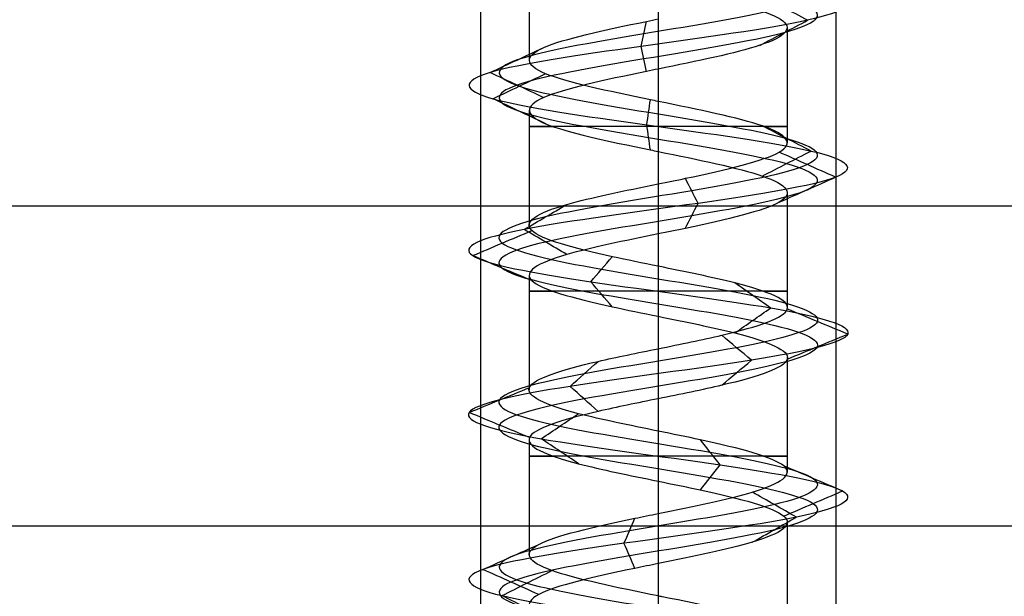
# Model space of a CAD drawing. Header units: millimetres. Extents: x -206 to 214, y -182 to 189.
# Tile 627 of 656: x 155.21 to 169.06, y 115.54 to 123.65. Entities that reach past the tile are written whole.
import ezdxf

# ---------------------------------------------------------------- set-up
doc = ezdxf.new("R2010")
doc.units = ezdxf.units.MM
doc.layers.add('Default', color=7, linetype='Continuous', true_color=0x000000)

msp = doc.modelspace()

# ---------------------------------------------------------------- linework, layer by layer
at = {"layer": 'Default', "color": 9, "true_color": 0xbebcba}
for p, q in [((162.373, 124.693, 719.503), (162.373, 123.077, 719.503)), ((166.005, 123.534, 719.503), (166.005, 121.918, 719.503)), ((164.189, 122.954, 717.684), (164.189, 121.339, 717.687)), ((162.373, 122.374, 719.503), (162.373, 120.76, 719.503)), ((166.005, 121.214, 719.503), (166.005, 119.6, 719.503)), ((164.189, 120.635, 717.687), (164.189, 119.021, 717.692)), ((162.373, 120.055, 719.503), (162.373, 118.442, 719.503)), ((166.005, 118.896, 719.503), (166.005, 117.282, 719.503)), ((164.189, 118.317, 717.692), (164.189, 116.703, 717.686)), ((162.373, 117.739, 719.503), (162.373, 116.124, 719.503)), ((166.005, 116.579, 719.503), (166.005, 114.964, 719.503)), ((164.189, 115.999, 717.686), (164.189, 114.384, 717.684))]:
    msp.add_line(p, q, dxfattribs=at)
at = {"layer": 'Default'}
for p, q in [((-195.811, 121.031, 723.503), (204.189, 121.031, 723.503)), ((-195.811, 121.031, 816.503), (204.189, 121.031, 816.503))]:
    msp.add_line(p, q, dxfattribs=at)
at = {"layer": 'Default', "color": 9, "true_color": 0xbebcba, "extrusion": (0, 1, 0)}
for centre, start, end in [((-164.189, 719.503, 122.146), 270, 35.3645), ((-164.189, 719.503, 122.146), 144.5389, 270), ((-164.189, 719.503, 119.828), 270, 35.2203), ((-164.189, 719.503, 119.828), 144.5782, 270), ((-164.189, 719.503, 117.51), 270, 35.432), ((-164.189, 719.503, 117.51), 144.6441, 270)]:
    msp.add_arc(centre, 1.816, start, end, dxfattribs=at)
at = {"layer": 'Default', "color": 9, "true_color": 0xbebcba}
for points, degree in [([(164.189, 130.436, 717.264), (163.444, 130.314, 717.264), (161.969, 130.069, 718.064), (161.774, 129.701, 720.591), (163.791, 129.333, 722.119), (166.169, 128.965, 721.259), (166.738, 128.597, 718.792), (164.976, 128.23, 716.977), (162.494, 127.862, 717.47), (161.561, 127.494, 719.822), (163.03, 127.126, 721.883), (165.558, 126.759, 721.768), (166.834, 126.391, 719.583), (165.692, 126.023, 717.325), (163.176, 125.655, 717.058), (161.585, 125.287, 719.026), (162.375, 124.92, 721.43), (164.822, 124.552, 722.073), (166.69, 124.184, 720.367), (166.272, 123.816, 717.871), (163.949, 123.448, 716.868), (161.845, 123.081, 718.273), (161.884, 122.713, 720.803), (164.029, 122.345, 722.145), (166.32, 121.977, 721.072), (166.663, 121.61, 718.565), (164.744, 121.242, 716.916), (162.317, 120.874, 717.632), (161.601, 120.506, 720.059), (163.25, 120.138, 721.978), (165.757, 119.771, 721.635), (166.83, 119.403, 719.344), (165.489, 119.035, 717.198), (162.959, 118.667, 717.16), (161.553, 118.3, 719.264), (162.557, 117.932, 721.587), (165.052, 117.564, 722.005), (166.758, 117.196, 720.137), (166.116, 116.828, 717.689), (163.712, 116.461, 716.9), (161.744, 116.093, 718.491), (162.011, 115.725, 721.007), (164.269, 115.357, 722.149), (166.454, 114.989, 720.872), (166.568, 114.622, 718.345), (164.508, 114.254, 716.876), (162.156, 113.886, 717.809), (161.662, 113.518, 720.291), (163.478, 113.151, 722.053), (165.944, 112.783, 721.484), (166.805, 112.415, 719.105), (165.275, 112.047, 717.09), (162.752, 111.679, 717.281), (161.542, 111.312, 719.503), (162.752, 110.944, 721.726), (165.275, 110.576, 721.917), (166.805, 110.208, 719.902), (165.944, 109.84, 717.522), (163.478, 109.473, 716.954), (161.662, 109.105, 718.716), (162.156, 108.737, 721.198), (164.508, 108.369, 722.131), (166.568, 108.002, 720.662), (166.454, 107.634, 718.134), (164.269, 107.266, 716.858), (162.011, 106.898, 718), (161.744, 106.53, 720.516), (163.712, 106.163, 722.106), (166.116, 105.795, 721.317), (166.758, 105.427, 718.87), (165.052, 105.059, 717.002), (162.557, 104.691, 717.42), (161.553, 104.324, 719.743), (162.959, 103.956, 721.847), (165.489, 103.588, 721.808), (166.83, 103.22, 719.663), (165.757, 102.853, 717.372), (163.25, 102.485, 717.029), (161.601, 102.117, 718.948), (162.317, 101.749, 721.375), (164.744, 101.381, 722.091), (166.663, 101.014, 720.442), (166.32, 100.646, 717.935), (164.029, 100.278, 716.862), (161.884, 99.91, 718.203), (161.845, 99.543, 720.733), (163.949, 99.175, 722.139), (166.272, 98.807, 721.135), (166.69, 98.439, 718.64), (164.822, 98.071, 716.934), (162.375, 97.704, 717.576), (161.585, 97.336, 719.98), (163.176, 96.968, 721.948), (165.692, 96.6, 721.681), (166.834, 96.232, 719.423), (165.558, 95.865, 717.238), (163.03, 95.497, 717.124), (161.561, 95.129, 719.184), (162.494, 94.761, 721.536), (164.976, 94.394, 722.03), (166.738, 94.026, 720.214), (166.169, 93.658, 717.748), (163.791, 93.29, 716.887), (161.774, 92.922, 718.416), (161.969, 92.555, 720.943), (163.444, 92.309, 721.743), (164.189, 92.187, 721.743)], 3), ([(164.189, 130.26, 716.837), (163.303, 130.137, 716.837), (161.546, 129.892, 717.79), (161.314, 129.524, 720.798), (163.715, 129.156, 722.617), (166.546, 128.789, 721.593), (167.223, 128.421, 718.657), (165.126, 128.053, 716.496), (162.172, 127.685, 717.083), (161.061, 127.318, 719.883), (162.81, 126.95, 722.336), (165.818, 126.582, 722.199), (167.337, 126.214, 719.598), (165.978, 125.846, 716.911), (162.983, 125.479, 716.593), (161.09, 125.111, 718.935), (162.029, 124.743, 721.797), (164.943, 124.375, 722.562), (167.167, 124.008, 720.531), (166.668, 123.64, 717.561), (163.904, 123.272, 716.366), (161.399, 122.904, 718.039), (161.445, 122.536, 721.051), (163.998, 122.169, 722.648), (166.726, 121.801, 721.37), (167.134, 121.433, 718.386), (164.85, 121.065, 716.423), (161.961, 120.697, 717.276), (161.109, 120.33, 720.164), (163.072, 119.962, 722.449), (166.056, 119.594, 722.041), (167.333, 119.226, 719.313), (165.736, 118.859, 716.759), (162.725, 118.491, 716.714), (161.051, 118.123, 719.218), (162.246, 117.755, 721.983), (165.216, 117.387, 722.481), (167.247, 117.02, 720.257), (166.482, 116.652, 717.344), (163.621, 116.284, 716.405), (161.278, 115.916, 718.298), (161.596, 115.548, 721.293), (164.284, 115.181, 722.652), (166.885, 114.813, 721.133), (167.021, 114.445, 718.124), (164.568, 114.077, 716.376), (161.769, 113.71, 717.487), (161.181, 113.342, 720.44), (163.343, 112.974, 722.538), (166.278, 112.606, 721.861), (167.303, 112.238, 719.029), (165.482, 111.871, 716.631), (162.478, 111.503, 716.858), (161.038, 111.135, 719.503), (162.478, 110.767, 722.149), (165.482, 110.399, 722.376), (167.303, 110.032, 719.977), (166.278, 109.664, 717.145), (163.343, 109.296, 716.469), (161.181, 108.928, 718.566), (161.769, 108.561, 721.52), (164.568, 108.193, 722.631), (167.021, 107.825, 720.882), (166.885, 107.457, 717.874), (164.284, 107.089, 716.355), (161.596, 106.722, 717.714), (161.278, 106.354, 720.709), (163.621, 105.986, 722.602), (166.482, 105.618, 721.663), (167.247, 105.251, 718.749), (165.216, 104.883, 716.525), (162.246, 104.515, 717.024), (161.051, 104.147, 719.788), (162.725, 103.779, 722.293), (165.736, 103.412, 722.247), (167.333, 103.044, 719.694), (166.056, 102.676, 716.966), (163.072, 102.308, 716.558), (161.109, 101.94, 718.842), (161.961, 101.573, 721.731), (164.85, 101.205, 722.583), (167.134, 100.837, 720.62), (166.726, 100.469, 717.636), (163.998, 100.102, 716.359), (161.445, 99.734, 717.956), (161.399, 99.366, 720.967), (163.904, 98.998, 722.641), (166.668, 98.63, 721.446), (167.167, 98.263, 718.476), (164.943, 97.895, 716.445), (162.029, 97.527, 717.21), (161.09, 97.159, 720.071), (162.983, 96.791, 722.414), (165.978, 96.424, 722.096), (167.337, 96.056, 719.408), (165.818, 95.688, 716.807), (162.81, 95.32, 716.671), (161.061, 94.953, 719.124), (162.172, 94.585, 721.923), (165.126, 94.217, 722.511), (167.223, 93.849, 720.349), (166.546, 93.481, 717.414), (163.715, 93.114, 716.39), (161.314, 92.746, 718.209), (161.546, 92.378, 721.217), (163.303, 92.133, 722.169), (164.189, 92.01, 722.169)], 3), ([(164.189, 130.083, 717.264), (163.444, 129.961, 717.264), (161.969, 129.716, 718.064), (161.774, 129.348, 720.591), (163.791, 128.98, 722.119), (166.169, 128.612, 721.259), (166.738, 128.244, 718.792), (164.976, 127.877, 716.977), (162.494, 127.509, 717.47), (161.561, 127.141, 719.822), (163.03, 126.773, 721.883), (165.558, 126.405, 721.768), (166.834, 126.038, 719.583), (165.692, 125.67, 717.325), (163.176, 125.302, 717.058), (161.586, 124.934, 719.026), (162.375, 124.567, 721.43), (164.822, 124.199, 722.073), (166.69, 123.831, 720.367), (166.272, 123.463, 717.871), (163.949, 123.095, 716.868), (161.845, 122.728, 718.273), (161.884, 122.36, 720.803), (164.029, 121.992, 722.145), (166.32, 121.624, 721.072), (166.663, 121.256, 718.565), (164.744, 120.889, 716.916), (162.317, 120.521, 717.632), (161.601, 120.153, 720.059), (163.25, 119.785, 721.978), (165.757, 119.418, 721.635), (166.83, 119.05, 719.344), (165.489, 118.682, 717.198), (162.959, 118.314, 717.16), (161.553, 117.946, 719.264), (162.557, 117.579, 721.587), (165.052, 117.211, 722.005), (166.758, 116.843, 720.137), (166.116, 116.475, 717.689), (163.712, 116.107, 716.9), (161.744, 115.74, 718.491), (162.011, 115.372, 721.007), (164.269, 115.004, 722.149), (166.454, 114.636, 720.872), (166.568, 114.269, 718.345), (164.508, 113.901, 716.876), (162.156, 113.533, 717.809), (161.662, 113.165, 720.291), (163.478, 112.797, 722.053), (165.944, 112.43, 721.484), (166.805, 112.062, 719.105), (165.275, 111.694, 717.09), (162.752, 111.326, 717.281), (161.542, 110.959, 719.503), (162.752, 110.591, 721.726), (165.275, 110.223, 721.917), (166.805, 109.855, 719.902), (165.944, 109.487, 717.522), (163.478, 109.12, 716.954), (161.662, 108.752, 718.716), (162.156, 108.384, 721.198), (164.508, 108.016, 722.131), (166.568, 107.648, 720.662), (166.454, 107.281, 718.134), (164.269, 106.913, 716.858), (162.011, 106.545, 718), (161.744, 106.177, 720.516), (163.712, 105.81, 722.106), (166.116, 105.442, 721.317), (166.758, 105.074, 718.87), (165.052, 104.706, 717.002), (162.557, 104.338, 717.42), (161.553, 103.971, 719.743), (162.959, 103.603, 721.847), (165.489, 103.235, 721.808), (166.83, 102.867, 719.663), (165.757, 102.499, 717.372), (163.25, 102.132, 717.029), (161.601, 101.764, 718.948), (162.317, 101.396, 721.375), (164.744, 101.028, 722.091), (166.663, 100.661, 720.442), (166.32, 100.293, 717.935), (164.029, 99.925, 716.862), (161.884, 99.557, 718.203), (161.845, 99.189, 720.733), (163.949, 98.822, 722.139), (166.272, 98.454, 721.135), (166.69, 98.086, 718.64), (164.822, 97.718, 716.934), (162.375, 97.35, 717.576), (161.586, 96.983, 719.98), (163.176, 96.615, 721.948), (165.692, 96.247, 721.681), (166.834, 95.879, 719.423), (165.558, 95.512, 717.238), (163.03, 95.144, 717.124), (161.561, 94.776, 719.184), (162.494, 94.408, 721.536), (164.976, 94.04, 722.03), (166.738, 93.673, 720.214), (166.169, 93.305, 717.748), (163.791, 92.937, 716.887), (161.774, 92.569, 718.416), (161.969, 92.202, 720.943), (163.444, 91.956, 721.743), (164.189, 91.834, 721.743)], 3), ([(164.189, 124.112, 721.319), (164.189, 123.305, 721.319), (164.189, 122.498, 721.319)], 2), ([(166.291, 123.64, 717.857), (166.067, 123.757, 718.032), (165.844, 123.875, 718.207), (165.62, 123.992, 718.382)], 3), ([(163.947, 123.272, 716.844), (163.973, 123.389, 717.127), (163.998, 123.507, 717.41), (164.024, 123.624, 717.693)], 3), ([(165.62, 123.287, 718.382), (165.843, 123.405, 718.207), (166.067, 123.522, 718.032), (166.291, 123.64, 717.857)], 3), ([(161.824, 122.904, 718.262), (162.076, 123.022, 718.394), (162.328, 123.139, 718.527), (162.579, 123.257, 718.659)], 3), ([(164.024, 122.919, 717.693), (163.998, 123.037, 717.41), (163.973, 123.154, 717.127), (163.947, 123.272, 716.844)], 3), ([(162.579, 122.551, 718.659), (162.328, 122.669, 718.527), (162.076, 122.787, 718.394), (161.824, 122.904, 718.262)], 3), ([(161.863, 122.536, 720.815), (162.111, 122.654, 720.675), (162.358, 122.772, 720.536), (162.606, 122.889, 720.396)], 3), ([(162.606, 122.184, 720.396), (162.358, 122.301, 720.536), (162.111, 122.419, 720.675), (161.863, 122.536, 720.815)], 3), ([(164.027, 122.169, 722.169), (164.045, 122.286, 721.885), (164.062, 122.404, 721.601), (164.079, 122.522, 721.317)], 3), ([(164.079, 121.816, 721.317), (164.062, 121.933, 721.601), (164.045, 122.051, 721.885), (164.027, 122.169, 722.169)], 3), ([(166.339, 121.801, 721.086), (166.111, 121.918, 720.917), (165.882, 122.036, 720.749), (165.653, 122.153, 720.581)], 3), ([(164.189, 121.794, 721.319), (164.189, 120.987, 721.319), (164.189, 120.18, 721.319)], 2), ([(165.652, 121.448, 720.58), (165.881, 121.566, 720.749), (166.11, 121.683, 720.917), (166.339, 121.801, 721.086)], 3), ([(166.685, 121.433, 718.556), (166.42, 121.55, 718.657), (166.155, 121.668, 718.758), (165.889, 121.785, 718.858)], 3), ([(164.749, 121.065, 716.893), (164.69, 121.183, 717.17), (164.63, 121.3, 717.447), (164.571, 121.417, 717.724)], 3), ([(165.888, 121.08, 718.859), (166.154, 121.198, 718.758), (166.42, 121.315, 718.657), (166.685, 121.433, 718.556)], 3), ([(162.301, 120.697, 717.615), (162.501, 120.815, 717.816), (162.702, 120.932, 718.017), (162.903, 121.05, 718.218)], 3), ([(164.57, 120.713, 717.726), (164.63, 120.83, 717.448), (164.689, 120.948, 717.17), (164.749, 121.065, 716.893)], 3), ([(161.578, 120.33, 720.064), (161.856, 120.447, 720.004), (162.133, 120.565, 719.945), (162.411, 120.682, 719.885)], 3), ([(162.903, 120.345, 718.217), (162.702, 120.463, 718.017), (162.501, 120.58, 717.816), (162.301, 120.697, 717.615)], 3), ([(162.41, 119.978, 719.885), (162.133, 120.095, 719.945), (161.855, 120.212, 720.004), (161.578, 120.33, 720.064)], 3), ([(163.242, 119.962, 722), (163.342, 120.079, 721.735), (163.443, 120.196, 721.47), (163.543, 120.314, 721.205)], 3), ([(163.543, 119.61, 721.205), (163.443, 119.728, 721.47), (163.342, 119.845, 721.735), (163.242, 119.962, 722)], 3), ([(165.771, 119.594, 721.654), (165.603, 119.711, 721.426), (165.436, 119.828, 721.198), (165.268, 119.945, 720.97)], 3), ([(165.268, 119.243, 720.97), (165.436, 119.36, 721.198), (165.603, 119.477, 721.426), (165.771, 119.594, 721.654)], 3), ([(166.854, 119.226, 719.342), (166.571, 119.343, 719.359), (166.289, 119.461, 719.376), (166.006, 119.578, 719.393)], 3), ([(164.189, 119.476, 721.319), (164.189, 118.669, 721.319), (164.189, 117.862, 721.319)], 2), ([(165.5, 118.859, 717.177), (165.361, 118.976, 717.424), (165.222, 119.093, 717.671), (165.083, 119.21, 717.918)], 3), ([(166.006, 118.875, 719.393), (166.289, 118.992, 719.376), (166.571, 119.109, 719.359), (166.854, 119.226, 719.342)], 3), ([(165.083, 118.507, 717.918), (165.222, 118.624, 717.671), (165.361, 118.741, 717.424), (165.5, 118.859, 717.177)], 3), ([(162.948, 118.491, 717.139), (163.079, 118.608, 717.39), (163.211, 118.725, 717.641), (163.343, 118.842, 717.891)], 3), ([(161.529, 118.123, 719.262), (161.811, 118.24, 719.287), (162.094, 118.357, 719.313), (162.376, 118.474, 719.339)], 3), ([(163.343, 118.139, 717.891), (163.211, 118.256, 717.641), (163.079, 118.374, 717.39), (162.948, 118.491, 717.139)], 3), ([(162.376, 117.772, 719.339), (162.094, 117.889, 719.313), (161.812, 118.006, 719.287), (161.529, 118.123, 719.262)], 3), ([(162.542, 117.755, 721.605), (162.717, 117.872, 721.382), (162.891, 117.989, 721.159), (163.066, 118.107, 720.936)], 3), ([(163.066, 117.404, 720.936), (162.891, 117.521, 721.159), (162.717, 117.638, 721.382), (162.542, 117.755, 721.605)], 3), ([(165.06, 117.387, 722.027), (164.967, 117.505, 721.76), (164.875, 117.622, 721.492), (164.782, 117.739, 721.224)], 3), ([(164.782, 117.036, 721.223), (164.875, 117.153, 721.491), (164.967, 117.27, 721.759), (165.06, 117.387, 722.027)], 3), ([(166.781, 117.02, 720.142), (166.506, 117.137, 720.074), (166.23, 117.255, 720.006), (165.954, 117.372, 719.938)], 3), ([(164.189, 117.158, 721.319), (164.189, 116.351, 721.319), (164.189, 115.544, 721.319)], 2), ([(166.133, 116.652, 717.673), (165.926, 116.769, 717.868), (165.719, 116.887, 718.062), (165.513, 117.004, 718.257)], 3), ([(165.954, 116.667, 719.938), (166.23, 116.785, 720.006), (166.506, 116.902, 720.074), (166.781, 117.02, 720.142)], 3), ([(165.512, 116.299, 718.258), (165.719, 116.417, 718.063), (165.926, 116.534, 717.868), (166.133, 116.652, 717.673)], 3), ([(163.707, 116.284, 716.877), (163.758, 116.401, 717.156), (163.81, 116.519, 717.435), (163.861, 116.636, 717.714)], 3), ([(161.722, 115.916, 718.481), (161.984, 116.034, 718.59), (162.246, 116.151, 718.699), (162.508, 116.268, 718.807)], 3), ([(163.861, 115.931, 717.716), (163.81, 116.049, 717.436), (163.759, 116.166, 717.157), (163.707, 116.284, 716.877)], 3), ([(162.51, 115.563, 718.808), (162.247, 115.681, 718.699), (161.984, 115.799, 718.59), (161.722, 115.916, 718.481)], 3), ([(161.991, 115.548, 721.02), (162.225, 115.666, 720.859), (162.459, 115.784, 720.697), (162.693, 115.901, 720.536)], 3), ([(162.694, 115.196, 720.535), (162.459, 115.313, 720.697), (162.225, 115.431, 720.859), (161.991, 115.548, 721.02)], 3)]:
    msp.add_open_spline(points, degree=degree, dxfattribs=at)
at = {"layer": 'Default'}
for points in [[(161.689, 125.531, 719.503), (161.689, 103.031, 719.503), (161.689, 80.531, 719.503)], [(164.189, 125.531, 722.003), (164.189, 103.031, 722.003), (164.189, 80.531, 722.003)], [(164.189, 125.531, 717.003), (164.189, 103.031, 717.003), (164.189, 80.531, 717.003)], [(166.689, 125.531, 719.503), (166.689, 103.031, 719.503), (166.689, 80.531, 719.503)], [(-195.811, 116.531, 723.503), (4.189, 116.531, 723.503), (204.189, 116.531, 723.503)], [(-195.811, 116.531, 816.503), (4.189, 116.531, 816.503), (204.189, 116.531, 816.503)], [(-195.811, 116.531, 770.003), (4.189, 116.531, 770.003), (204.189, 116.531, 770.003)]]:
    msp.add_open_spline(points, degree=2, dxfattribs=at)
at = {"layer": 'Default', "color": 9, "true_color": 0xbebcba}
for points, knots in [([(164.189, 124.112, 721.319), (164.335, 124.083, 721.32), (165.083, 123.93, 721.237), (166.216, 123.655, 720.203), (165.887, 123.299, 718.241), (164.735, 123.065, 717.688), (164.189, 122.954, 717.684)], [-16.735145, -16.735145, -16.735145, -16.735145, -16.091486, -13.436391, -10.781296, -8.369707, -8.369707, -8.369707, -8.369707]), ([(164.189, 122.498, 721.319), (164.152, 122.506, 721.319), (164.116, 122.513, 721.318), (164.079, 122.521, 721.316), (163.48, 122.643, 721.28), (162.9, 122.766, 720.918), (162.605, 122.888, 720.395), (162.309, 123.011, 719.872), (162.299, 123.134, 719.188), (162.578, 123.256, 718.656), (162.857, 123.379, 718.125), (163.426, 123.501, 717.745), (164.024, 123.624, 717.691), (164.078, 123.635, 717.686), (164.134, 123.647, 717.683), (164.189, 123.658, 717.684)], [-15.638496, -15.638496, -15.638496, -15.638496, -15.494179, -15.494179, -15.494179, -13.008298, -13.008298, -13.008298, -10.523023, -10.523023, -10.523023, -8.037877, -8.037877, -8.037877, -7.809918, -7.809918, -7.809918, -7.809918]), ([(164.189, 122.954, 717.684), (164.134, 122.942, 717.683), (163.478, 122.809, 717.71), (162.289, 122.552, 718.504), (162.32, 122.184, 720.555), (163.515, 121.932, 721.302), (164.152, 121.802, 721.319), (164.189, 121.794, 721.319)], [-8.369707, -8.369707, -8.369707, -8.369707, -8.1262, -5.471105, -2.81601, -0.160914, 0, 0, 0, 0]), ([(164.189, 121.339, 717.687), (164.317, 121.365, 717.685), (164.446, 121.391, 717.698), (164.571, 121.417, 717.724), (165.158, 121.54, 717.85), (165.677, 121.663, 718.296), (165.89, 121.785, 718.857), (166.103, 121.908, 719.418), (166.01, 122.03, 720.096), (165.654, 122.153, 720.579), (165.32, 122.268, 721.033), (164.753, 122.383, 721.317), (164.189, 122.498, 721.319)], [-7.823676, -7.823676, -7.823676, -7.823676, -7.293295, -7.293295, -7.293295, -4.808244, -4.808244, -4.808244, -2.323295, -2.323295, -2.323295, 0, 0, 0, 0]), ([(164.189, 121.794, 721.319), (164.753, 121.679, 721.317), (165.923, 121.441, 720.732), (166.195, 121.081, 718.741), (165.048, 120.81, 717.755), (164.317, 120.661, 717.685), (164.189, 120.635, 717.687)], [-16.717817, -16.717817, -16.717817, -16.717817, -14.227024, -11.574528, -8.922032, -8.356096, -8.356096, -8.356096, -8.356096]), ([(164.189, 120.18, 721.319), (163.969, 120.225, 721.32), (163.749, 120.269, 721.283), (163.545, 120.314, 721.206), (162.983, 120.437, 720.993), (162.537, 120.559, 720.474), (162.411, 120.682, 719.886), (162.285, 120.804, 719.299), (162.479, 120.927, 718.642), (162.903, 121.05, 718.217), (163.237, 121.146, 717.883), (163.714, 121.242, 717.692), (164.189, 121.339, 717.687)], [-15.625304, -15.625304, -15.625304, -15.625304, -14.752315, -14.752315, -14.752315, -12.265708, -12.265708, -12.265708, -9.779131, -9.779131, -9.779131, -7.823676, -7.823676, -7.823676, -7.823676]), ([(164.189, 120.635, 717.687), (163.714, 120.538, 717.692), (162.631, 120.319, 718.126), (162.092, 119.978, 719.955), (163.145, 119.688, 721.181), (163.969, 119.521, 721.32), (164.189, 119.476, 721.319)], [-8.356096, -8.356096, -8.356096, -8.356096, -6.269536, -3.61704, -0.964544, 0, 0, 0, 0]), ([(164.189, 119.021, 717.692), (164.501, 119.084, 717.693), (164.813, 119.147, 717.769), (165.082, 119.211, 717.921), (165.605, 119.333, 718.216), (165.968, 119.456, 718.796), (166.004, 119.578, 719.395), (166.041, 119.701, 719.995), (165.75, 119.824, 720.614), (165.267, 119.946, 720.97), (164.959, 120.024, 721.197), (164.573, 120.102, 721.317), (164.189, 120.18, 721.319)], [-7.796921, -7.796921, -7.796921, -7.796921, -6.516555, -6.516555, -6.516555, -4.030681, -4.030681, -4.030681, -1.544826, -1.544826, -1.544826, 0, 0, 0, 0]), ([(164.189, 119.476, 721.319), (164.573, 119.398, 721.317), (165.566, 119.197, 721.008), (166.331, 118.874, 719.376), (165.419, 118.566, 717.917), (164.501, 118.38, 717.693), (164.189, 118.317, 717.692)], [-16.671132, -16.671132, -16.671132, -16.671132, -14.989298, -12.343786, -9.698274, -8.335658, -8.335658, -8.335658, -8.335658]), ([(164.189, 117.862, 721.319), (163.786, 117.944, 721.316), (163.382, 118.026, 721.183), (163.067, 118.107, 720.937), (162.594, 118.23, 720.566), (162.323, 118.352, 719.939), (162.377, 118.475, 719.34), (162.432, 118.598, 718.742), (162.812, 118.72, 718.174), (163.343, 118.843, 717.895), (163.601, 118.902, 717.759), (163.895, 118.962, 717.692), (164.189, 119.021, 717.692)], [-15.59455, -15.59455, -15.59455, -15.59455, -13.973848, -13.973848, -13.973848, -11.488128, -11.488128, -11.488128, -9.002379, -9.002379, -9.002379, -7.796921, -7.796921, -7.796921, -7.796921]), ([(164.189, 118.317, 717.692), (163.895, 118.258, 717.692), (162.996, 118.076, 717.898), (162.052, 117.771, 719.311), (162.775, 117.444, 720.984), (163.786, 117.24, 721.316), (164.189, 117.158, 721.319)], [-8.335658, -8.335658, -8.335658, -8.335658, -7.052762, -4.40725, -1.761738, 0, 0, 0, 0]), ([(164.189, 116.703, 717.686), (164.681, 116.804, 717.691), (165.176, 116.904, 717.899), (165.512, 117.004, 718.257), (165.924, 117.127, 718.694), (166.097, 117.249, 719.356), (165.954, 117.372, 719.939), (165.81, 117.494, 720.523), (165.349, 117.617, 721.028), (164.781, 117.739, 721.224), (164.591, 117.78, 721.29), (164.39, 117.821, 721.321), (164.189, 117.862, 721.319)], [-7.803231, -7.803231, -7.803231, -7.803231, -5.772465, -5.772465, -5.772465, -3.285917, -3.285917, -3.285917, -0.799324, -0.799324, -0.799324, 0, 0, 0, 0]), ([(164.189, 117.158, 721.319), (164.39, 117.117, 721.321), (165.195, 116.954, 721.196), (166.271, 116.668, 720.018), (165.782, 116.322, 718.154), (164.681, 116.099, 717.691), (164.189, 115.999, 717.686)], [-16.728505, -16.728505, -16.728505, -16.728505, -15.8438, -13.189681, -10.535562, -8.367307, -8.367307, -8.367307, -8.367307]), ([(164.189, 115.544, 721.319), (163.606, 115.663, 721.318), (163.022, 115.782, 721.013), (162.692, 115.901, 720.534), (162.35, 116.023, 720.04), (162.278, 116.146, 719.36), (162.508, 116.268, 718.806), (162.738, 116.391, 718.251), (163.269, 116.514, 717.822), (163.86, 116.636, 717.713), (163.968, 116.659, 717.694), (164.078, 116.681, 717.685), (164.189, 116.703, 717.686)], [-15.632466, -15.632466, -15.632466, -15.632466, -13.228322, -13.228322, -13.228322, -10.743345, -10.743345, -10.743345, -8.258283, -8.258283, -8.258283, -7.803231, -7.803231, -7.803231, -7.803231]), ([(164.189, 115.999, 717.686), (164.078, 115.977, 717.685), (163.367, 115.832, 717.743), (162.206, 115.564, 718.681), (162.42, 115.2, 720.699), (163.606, 114.959, 721.318), (164.189, 114.84, 721.319)], [-8.367307, -8.367307, -8.367307, -8.367307, -7.881443, -5.227324, -2.573205, 0, 0, 0, 0]), ([(164.189, 114.384, 717.684), (164.262, 114.399, 717.684), (164.336, 114.414, 717.688), (164.409, 114.429, 717.697), (165.005, 114.552, 717.769), (165.561, 114.675, 718.165), (165.824, 114.797, 718.705), (166.087, 114.92, 719.245), (166.056, 115.042, 719.928), (165.745, 115.165, 720.442), (165.434, 115.288, 720.956), (164.844, 115.41, 721.301), (164.243, 115.533, 721.318), (164.225, 115.536, 721.319), (164.207, 115.54, 721.319), (164.189, 115.544, 721.319)], [-7.832008, -7.832008, -7.832008, -7.832008, -7.528171, -7.528171, -7.528171, -5.043059, -5.043059, -5.043059, -2.557914, -2.557914, -2.557914, -0.07214, -0.07214, -0.07214, 0, 0, 0, 0])]:
    msp.add_open_spline(points, degree=3, knots=knots, dxfattribs=at)

doc.saveas('drawing.dxf')
